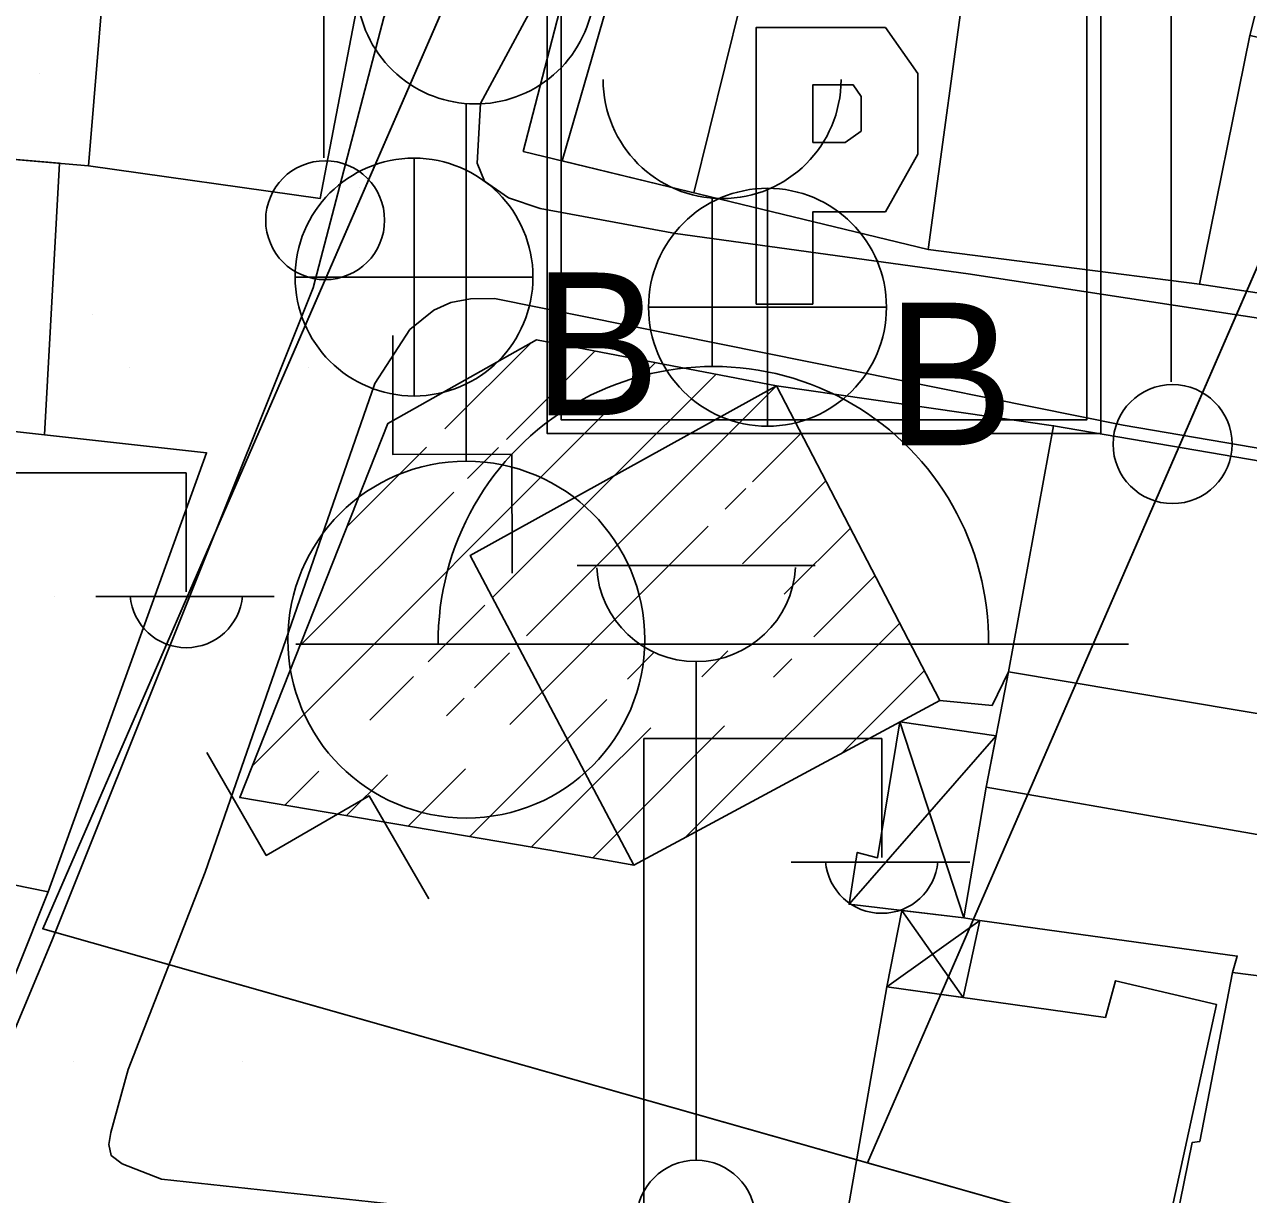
# Model space of a CAD drawing. Extents: x 417997 to 421451, y 4451742 to 4455216.
# Drawn here: x 420418.43 to 420454.44, y 4452272.07 to 4452306.5 of the extents above; entities that cross this region are included whole.
import ezdxf

# ---------------------------------------------------------------- set-up
doc = ezdxf.new("R2010")
doc.units = 0
for name, color, linetype in [('ADA', 7, 'Continuous'), ('ADAKENARI', 7, 'Continuous'), ('B_Dini tesis', 7, 'Continuous'), ('B_Mesken', 7, 'Continuous'), ('B_Sundurma', 7, 'Continuous'), ('B_Tarama', 7, 'Continuous'), ('B_Teras', 7, 'Continuous'), ('Default', 7, 'Continuous'), ('LJ_SEMBOL', 7, 'Continuous'), ('PL_AYA_PARK_DINLENME', 7, 'Continuous'), ('PL_GENEL_OTOPARK', 7, 'Continuous'), ('PL_TİCK', 7, 'Continuous'), ('S_Cad_Sok_Lambasi', 7, 'Continuous'), ('S_Cami_Mescid', 7, 'Continuous'), ('S_Cesme', 7, 'Continuous'), ('S_Elektrik_Diregi', 7, 'Continuous'), ('S_Minare', 7, 'Continuous'), ('S_Rogar_Kapagi_Buski', 7, 'Continuous'), ('Sinir_Duvar_tek_tarafa_ait', 7, 'Continuous'), ('TR_PARKALANI', 7, 'Continuous'), ('TR_TİCK', 7, 'Continuous'), ('Yol_Sose', 7, 'Continuous')]:
    doc.layers.add(name, color=color, linetype=linetype)

# ---------------------------------------------------------------- blocks, each defined once
blk = doc.blocks.new('POINT_DISPLAY')
at = {"layer": 'Default'}
blk.add_line((0, 0), (0, 0), dxfattribs=at)

msp = doc.modelspace()

# ---------------------------------------------------------------- linework, layer by layer
at = {"layer": 'ADA'}
for p in [(420441.709, 4452332.181), (420441.709, 4452332.181), (420570.364, 4452236.914), (420570.364, 4452236.914)]:
    msp.add_line(p, (420418.965, 4452279.889), dxfattribs=at)
at = {"layer": 'ADAKENARI'}
msp.add_line((420443.232, 4452273.001), (420466.029, 4452325.417), dxfattribs=at)
msp.add_line((420443.232, 4452273.001), (420466.029, 4452325.417), dxfattribs=at)
at = {"layer": 'B_Dini tesis'}
for points in [[(420440.557, 4452295.865), (420433.499, 4452297.214), (420429.123, 4452294.755), (420424.763, 4452283.749), (420433.89, 4452282.202), (420436.357, 4452281.762), (420431.545, 4452290.873)], [(420440.557, 4452295.865), (420445.364, 4452286.605), (420436.357, 4452281.762), (420431.545, 4452290.873)]]:
    msp.add_lwpolyline(points, close=True, dxfattribs=at)
at = {"layer": 'B_Mesken'}
for points in [[(420410.571, 4452303.174), (420411.464, 4452311.386), (420420.953, 4452310.035), (420420.316, 4452302.341)], [(420420.953, 4452310.035), (420420.316, 4452302.341), (420427.131, 4452301.378), (420428.614, 4452309.091), (420422.076, 4452310.381), (420421.998, 4452309.858)], [(420446.205, 4452308.573), (420445.018, 4452299.877), (420433.106, 4452302.762), (420434.813, 4452309.364)], [(420454.482, 4452306.17), (420454.635, 4452306.787), (420446.205, 4452308.573), (420445.018, 4452299.877), (420453, 4452298.85)], [(420454.482, 4452306.17), (420461.944, 4452304.514), (420460.763, 4452297.684), (420453, 4452298.85)], [(420419.464, 4452302.414), (420419.017, 4452294.424), (420410.114, 4452295.413), (420410.571, 4452303.174)], [(420448.706, 4452294.689), (420440.557, 4452295.865), (420445.364, 4452286.605), (420446.9, 4452286.458), (420447.381, 4452287.446)], [(420409.66, 4452295.463), (420423.786, 4452293.894), (420419.124, 4452280.969), (420407.908, 4452283.261)], [(420458.633, 4452281.973), (420446.728, 4452284.057), (420447.381, 4452287.446), (420448.706, 4452294.689), (420460.923, 4452292.6), (420460.769, 4452291.922), (420459.376, 4452285.433)], [(420409.059, 4452283.026), (420409.266, 4452277.739), (420414.548, 4452274.181), (420416.399, 4452274.167), (420419.124, 4452280.969)], [(420443.8, 4452278.173), (420450.232, 4452277.277), (420450.53, 4452278.357), (420453.503, 4452277.655), (420451.704, 4452269.433), (420442.449, 4452270.419)], [(420451.948, 4452269.494), (420452.788, 4452273.602), (420453.009, 4452273.627), (420453.971, 4452278.602), (420463.834, 4452277.345), (420463.649, 4452275.378), (420462.562, 4452268.211)]]:
    msp.add_lwpolyline(points, close=True, dxfattribs=at)
at = {"layer": 'B_Sundurma'}
for p, q in [((420444.189, 4452285.973), (420446.071, 4452280.212)), ((420447.017, 4452285.56), (420442.691, 4452280.608)), ((420444.244, 4452280.426), (420446.051, 4452277.86)), ((420443.8, 4452278.173), (420446.541, 4452280.128))]:
    msp.add_line(p, q, dxfattribs=at)
for points in [[(420444.189, 4452285.973), (420447.017, 4452285.56), (420446.728, 4452284.057), (420446.071, 4452280.212), (420442.691, 4452280.608), (420442.93, 4452282.135), (420443.531, 4452281.975)], [(420443.8, 4452278.173), (420444.244, 4452280.426), (420446.071, 4452280.212), (420446.541, 4452280.128), (420446.051, 4452277.86)]]:
    msp.add_lwpolyline(points, close=True, dxfattribs=at)
at = {"layer": 'B_Tarama'}
for p, q in [((420430.801, 4452294.595), (420433.318, 4452297.112)), ((420432.614, 4452294.287), (420435.214, 4452296.886)), ((420425.134, 4452284.686), (420436.995, 4452296.546)), ((420435.801, 4452293.231), (420438.776, 4452296.206)), ((420433.199, 4452288.508), (420440.557, 4452295.865)), ((420439.852, 4452293.039), (420441.281, 4452294.469)), ((420427.918, 4452291.711), (420430.26, 4452294.054)), ((420431.468, 4452293.14), (420432.38, 4452294.053)), ((420432.201, 4452289.631), (420435.801, 4452293.231)), ((420439.047, 4452292.234), (420439.658, 4452292.845)), ((420439.558, 4452290.624), (420442.006, 4452293.072)), ((420426.526, 4452288.199), (420431.065, 4452292.738)), ((420433.667, 4452286.855), (420438.541, 4452291.729)), ((420440.783, 4452289.728), (420442.731, 4452291.676)), ((420441.655, 4452288.478), (420443.456, 4452290.279)), ((420430.307, 4452287.737), (420431.978, 4452289.408)), ((420437.877, 4452282.579), (420444.181, 4452288.883)), ((420431.671, 4452286.98), (420432.699, 4452288.007)), ((420436.167, 4452287.233), (420436.946, 4452288.012)), ((420438.36, 4452287.304), (420439.12, 4452288.064)), ((420440.469, 4452287.293), (420441.009, 4452287.833)), ((420442.466, 4452285.046), (420444.906, 4452287.486)), ((420428.592, 4452286.022), (420429.876, 4452287.306)), ((420430.845, 4452286.153), (420431.364, 4452286.673)), ((420432.708, 4452285.895), (420433.667, 4452286.855)), ((420434.401, 4452285.466), (420435.568, 4452286.634)), ((420435.134, 4452284.078), (420436.856, 4452285.8)), ((420435.867, 4452282.69), (420439.03, 4452285.854)), ((420431.535, 4452282.601), (420434.401, 4452285.466)), ((420426.094, 4452283.524), (420427.091, 4452284.521)), ((420429.721, 4452282.909), (420431.404, 4452284.591)), ((420427.907, 4452283.216), (420429.107, 4452284.415)), ((420433.349, 4452282.293), (420435.134, 4452284.078)), ((420435.153, 4452281.977), (420435.867, 4452282.69))]:
    msp.add_line(p, q, dxfattribs=at)
at = {"layer": 'B_Teras'}
for points in [[(420439.963, 4452309.007), (420438.123, 4452301.547), (420434.245, 4452302.486), (420436.212, 4452309.267)], [(420448.706, 4452294.689), (420447.381, 4452287.446), (420459.376, 4452285.433), (420460.769, 4452291.922), (420460.923, 4452292.6)]]:
    msp.add_lwpolyline(points, close=True, dxfattribs=at)
at = {"layer": 'LJ_SEMBOL'}
for points in [[(420450.098, 4452310.744), (420433.81, 4452310.744), (420449.691, 4452310.337), (420449.691, 4452294.864), (420434.218, 4452294.864), (420434.218, 4452310.337), (420449.691, 4452310.337), (420433.81, 4452310.744), (420433.81, 4452294.457), (420450.098, 4452294.457), (420450.098, 4452310.744)], [(420450.098, 4452310.744), (420433.81, 4452310.744), (420449.691, 4452310.337), (420449.691, 4452294.864), (420434.218, 4452294.864), (420434.218, 4452310.337), (420449.691, 4452310.337), (420433.81, 4452310.744), (420433.81, 4452294.457), (420450.098, 4452294.457), (420450.098, 4452310.744)], [(420444.712, 4452305.055), (420443.762, 4452306.412), (420443.049, 4452306.412), (420439.961, 4452306.412), (420439.961, 4452298.268), (420441.624, 4452298.268), (420441.624, 4452300.983), (420442.812, 4452300.983), (420443.762, 4452300.983), (420444.712, 4452302.68), (420444.712, 4452304.037), (420444.712, 4452305.055)], [(420444.712, 4452305.055), (420443.762, 4452306.412), (420443.049, 4452306.412), (420439.961, 4452306.412), (420439.961, 4452298.268), (420441.624, 4452298.268), (420441.624, 4452300.983), (420442.812, 4452300.983), (420443.762, 4452300.983), (420444.712, 4452302.68), (420444.712, 4452304.037), (420444.712, 4452305.055)], [(420441.624, 4452303.019), (420441.624, 4452304.716), (420442.099, 4452304.716), (420442.812, 4452304.716), (420443.049, 4452304.376), (420443.049, 4452303.698), (420443.049, 4452303.358), (420442.574, 4452303.019), (420442.099, 4452303.019), (420441.624, 4452303.019)], [(420441.624, 4452303.019), (420441.624, 4452304.716), (420442.099, 4452304.716), (420442.812, 4452304.716), (420443.049, 4452304.376), (420443.049, 4452303.698), (420443.049, 4452303.358), (420442.574, 4452303.019), (420442.099, 4452303.019), (420441.624, 4452303.019)]]:
    msp.add_lwpolyline(points, dxfattribs=at)
at = {"layer": 'PL_AYA_PARK_DINLENME'}
for p, q in [((420418.965, 4452279.889), (420441.709, 4452332.181)), ((420418.965, 4452279.889), (420441.709, 4452332.181)), ((420443.232, 4452273.001), (420418.965, 4452279.889)), ((420443.232, 4452273.001), (420418.965, 4452279.889)), ((420570.364, 4452236.914), (420443.232, 4452273.001)), ((420570.364, 4452236.914), (420443.232, 4452273.001))]:
    msp.add_line(p, q, dxfattribs=at)
at = {"layer": 'PL_GENEL_OTOPARK'}
msp.add_lwpolyline([(420466.029, 4452325.417), (420464.579, 4452325.372), (420450.375, 4452327.468), (420441.709, 4452332.181), (420418.965, 4452279.889), (420443.232, 4452273.001), (420466.029, 4452325.417)], dxfattribs=at)
msp.add_lwpolyline([(420466.029, 4452325.417), (420464.579, 4452325.372), (420450.375, 4452327.468), (420441.709, 4452332.181), (420418.965, 4452279.889), (420443.232, 4452273.001), (420466.029, 4452325.417)], dxfattribs=at)
at = {"layer": 'PL_TİCK'}
msp.add_lwpolyline([(420443.232, 4452273.001), (420570.364, 4452236.914), (420570.678, 4452246.176), (420571.879, 4452281.558), (420571.951, 4452284.66), (420571.957, 4452287.937), (420571.861, 4452292.826), (420571.554, 4452297.755), (420571.28, 4452301.021), (420570.937, 4452304.279), (420570.524, 4452307.53), (420568.875, 4452317.19), (420567.866, 4452321.778), (420566.714, 4452326.349), (420566.702, 4452326.394), (420565.423, 4452330.879), (420563.991, 4452335.366), (420562.516, 4452339.545), (420556.044, 4452342.862), (420474.418, 4452325.673), (420466.029, 4452325.417), (420443.232, 4452273.001)], dxfattribs=at)
msp.add_lwpolyline([(420443.232, 4452273.001), (420570.364, 4452236.914), (420570.678, 4452246.176), (420571.879, 4452281.558), (420571.951, 4452284.66), (420571.957, 4452287.937), (420571.861, 4452292.826), (420571.554, 4452297.755), (420571.28, 4452301.021), (420570.937, 4452304.279), (420570.524, 4452307.53), (420568.875, 4452317.19), (420567.866, 4452321.778), (420566.714, 4452326.349), (420566.702, 4452326.394), (420565.423, 4452330.879), (420563.991, 4452335.366), (420562.516, 4452339.545), (420556.044, 4452342.862), (420474.418, 4452325.673), (420466.029, 4452325.417), (420443.232, 4452273.001)], dxfattribs=at)
at = {"layer": 'S_Cad_Sok_Lambasi'}
for p, q in [((420434.689, 4452290.574), (420441.689, 4452290.574)), ((420438.189, 4452273.074), (420438.189, 4452287.749))]:
    msp.add_line(p, q, dxfattribs=at)
msp.add_circle((420438.189, 4452271.324), 1.75, dxfattribs=at)
msp.add_arc((420438.189, 4452290.678), 2.929, 183.298, 356.9072, dxfattribs=at)
at = {"layer": 'S_Cami_Mescid'}
for p, q in [((420438.661, 4452296.434), (420438.661, 4452301.385)), ((420426.411, 4452288.26), (420450.911, 4452288.26))]:
    msp.add_line(p, q, dxfattribs=at)
for centre, radius, start, end in [((420438.955, 4452304.873), 3.5, 180, 0), ((420438.699, 4452288.337), 8.097, 359.4558, 180.5442)]:
    msp.add_arc(centre, radius, start, end, dxfattribs=at)
at = {"layer": 'S_Cesme'}
for points in [[(420429.264, 4452297.342), (420429.272, 4452293.842), (420432.772, 4452293.85), (420432.779, 4452290.35)], [(420423.793, 4452285.076), (420425.544, 4452282.045), (420428.574, 4452283.796), (420430.325, 4452280.766)]]:
    msp.add_lwpolyline(points, dxfattribs=at)
at = {"layer": 'S_Elektrik_Diregi'}
for p, q in [((420427.24, 4452302.573), (420427.24, 4452320.074)), ((420452.172, 4452295.985), (420452.172, 4452313.485)), ((420416.189, 4452293.304), (420423.189, 4452293.304)), ((420423.189, 4452289.804), (420423.189, 4452293.304)), ((420420.529, 4452289.664), (420425.779, 4452289.664)), ((420436.65, 4452267.986), (420436.65, 4452285.486)), ((420436.65, 4452285.486), (420443.65, 4452285.486)), ((420443.65, 4452281.986), (420443.65, 4452285.486)), ((420440.99, 4452281.846), (420446.24, 4452281.846))]:
    msp.add_line(p, q, dxfattribs=at)
for centre in [(420427.276, 4452300.738), (420452.208, 4452294.149)]:
    msp.add_circle(centre, 1.75, dxfattribs=at)
for centre in [(420423.19, 4452289.816), (420443.651, 4452281.999)]:
    msp.add_arc(centre, 1.658, 184.8384, 355.1464, dxfattribs=at)
at = {"layer": 'S_Minare'}
msp.add_line((420431.429, 4452304.168), (420431.429, 4452293.646), dxfattribs=at)
msp.add_circle((420431.429, 4452288.396), 5.25, dxfattribs=at)
msp.add_arc((420431.701, 4452307.658), 3.5, 143.6021, 30.4889, dxfattribs=at)
at = {"layer": 'S_Rogar_Kapagi_Buski'}
for p, q in [((420429.891, 4452302.564), (420429.891, 4452295.564)), ((420440.29, 4452301.676), (420440.29, 4452294.676)), ((420426.391, 4452299.064), (420433.391, 4452299.064)), ((420436.79, 4452298.176), (420443.79, 4452298.176))]:
    msp.add_line(p, q, dxfattribs=at)
for centre in [(420429.891, 4452299.064), (420440.29, 4452298.176)]:
    msp.add_circle(centre, 3.5, dxfattribs=at)
at = {"layer": 'Sinir_Duvar_tek_tarafa_ait'}
msp.add_lwpolyline([(420446.541, 4452280.128), (420454.112, 4452279.081), (420453.971, 4452278.602)], dxfattribs=at)
at = {"layer": 'TR_TİCK'}
msp.add_lwpolyline([(420443.232, 4452273.001), (420570.364, 4452236.914), (420570.678, 4452246.176), (420571.879, 4452281.558), (420571.951, 4452284.66), (420571.957, 4452287.937), (420571.861, 4452292.826), (420571.554, 4452297.755), (420571.28, 4452301.021), (420570.937, 4452304.279), (420570.524, 4452307.53), (420568.875, 4452317.19), (420567.866, 4452321.778), (420566.714, 4452326.349), (420566.702, 4452326.394), (420565.423, 4452330.879), (420563.991, 4452335.366), (420562.516, 4452339.545), (420556.044, 4452342.862), (420474.418, 4452325.673), (420466.029, 4452325.417), (420443.232, 4452273.001)], dxfattribs=at)
msp.add_lwpolyline([(420443.232, 4452273.001), (420570.364, 4452236.914), (420570.678, 4452246.176), (420571.879, 4452281.558), (420571.951, 4452284.66), (420571.957, 4452287.937), (420571.861, 4452292.826), (420571.554, 4452297.755), (420571.28, 4452301.021), (420570.937, 4452304.279), (420570.524, 4452307.53), (420568.875, 4452317.19), (420567.866, 4452321.778), (420566.714, 4452326.349), (420566.702, 4452326.394), (420565.423, 4452330.879), (420563.991, 4452335.366), (420562.516, 4452339.545), (420556.044, 4452342.862), (420474.418, 4452325.673), (420466.029, 4452325.417), (420443.232, 4452273.001)], dxfattribs=at)
at = {"layer": 'Yol_Sose'}
for points in [[(420454.404, 4452341.153), (420456.496, 4452330.196), (420456.68, 4452329.939), (420456.776, 4452329.547), (420456.824, 4452329.352), (420450.251, 4452327.034), (420442.125, 4452323.946), (420435.431, 4452317.726), (420432.408, 4452314.02), (420431.414, 4452312.646), (420428.998, 4452306.7), (420426.921, 4452298.744), (420419.234, 4452279.536), (420417.162, 4452274.602), (420416.573, 4452273.683), (420416.026, 4452273.15), (420415.128, 4452272.853), (420411.878, 4452274.838), (420408.445, 4452277.829), (420408.177, 4452279.53), (420407.549, 4452283.408), (420410.555, 4452314.303), (420412.96, 4452341.589)], [(420437.585, 4452300.346), (420433.599, 4452301.081), (420432.675, 4452301.396), (420431.962, 4452301.884), (420431.752, 4452302.42), (420431.849, 4452304.175), (420437.139, 4452314.013), (420438.826, 4452316.221), (420441.067, 4452318.846), (420443.882, 4452321.325), (420447.657, 4452323.178), (420449.931, 4452323.868), (420453.478, 4452324.663), (420479.922, 4452328.674), (420489.07, 4452329.704), (420489.588, 4452329.752), (420489.911, 4452329.7), (420490.263, 4452329.56), (420490.476, 4452329.172), (420490.819, 4452327.953)], [(420490.819, 4452327.953), (420496.539, 4452308.887), (420505.243, 4452292.666), (420505.584, 4452292.039), (420505.819, 4452291.266), (420505.708, 4452290.929), (420505.453, 4452290.742), (420504.816, 4452290.653), (420502.988, 4452290.78), (420479.138, 4452294.126), (420446.198, 4452299.157), (420437.585, 4452300.346)], [(420522.487, 4452272.8), (420521.803, 4452276.684), (420521.4, 4452277.904), (420520.354, 4452279.373), (420516.572, 4452282.113), (420514.038, 4452283.112), (420510.284, 4452284.389), (420496.33, 4452286.623), (420478.882, 4452289.906), (420450.759, 4452294.703), (420432.258, 4452298.437), (420431.548, 4452298.423), (420430.97, 4452298.317), (420430.478, 4452298.091), (420429.771, 4452297.516), (420428.733, 4452295.928), (420423.748, 4452281.55)], [(420423.748, 4452281.55), (420421.479, 4452275.744), (420420.967, 4452273.892), (420420.915, 4452273.538), (420420.982, 4452273.211), (420421.302, 4452272.968), (420422.46, 4452272.514), (420443.866, 4452270.207), (420465.96, 4452268.255), (420494.381, 4452265.517), (420523.4, 4452263.669), (420523.667, 4452263.737), (420523.817, 4452263.822), (420524.028, 4452264.025), (420522.487, 4452272.8)]]:
    msp.add_lwpolyline(points, dxfattribs=at)

# ---------------------------------------------------------------- block references
at = {"layer": 'TR_PARKALANI', "xscale": 0.1, "yscale": 0.10000000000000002}
for p in [(420418.884, 4452305.065), (420418.884, 4452305.065), (420428.3, 4452301.702), (420428.3, 4452301.702), (420420.434, 4452297.973), (420420.434, 4452297.973), (420421.517, 4452296.416), (420421.517, 4452296.416), (420426.782, 4452296.416), (420426.782, 4452296.416), (420419.314, 4452289.661), (420419.314, 4452289.661), (420419.883, 4452275.977), (420419.883, 4452275.977), (420424.848, 4452275.977), (420424.848, 4452275.977)]:
    msp.add_blockref('POINT_DISPLAY', p, dxfattribs=at)

# ---------------------------------------------------------------- texts
at = {"layer": 'S_Rogar_Kapagi_Buski'}
for p in [(420433.391, 4452294.999), (420443.79, 4452294.111)]:
    msp.add_text('B', height=4.2, dxfattribs=at).set_placement(p)

doc.saveas('drawing.dxf')
